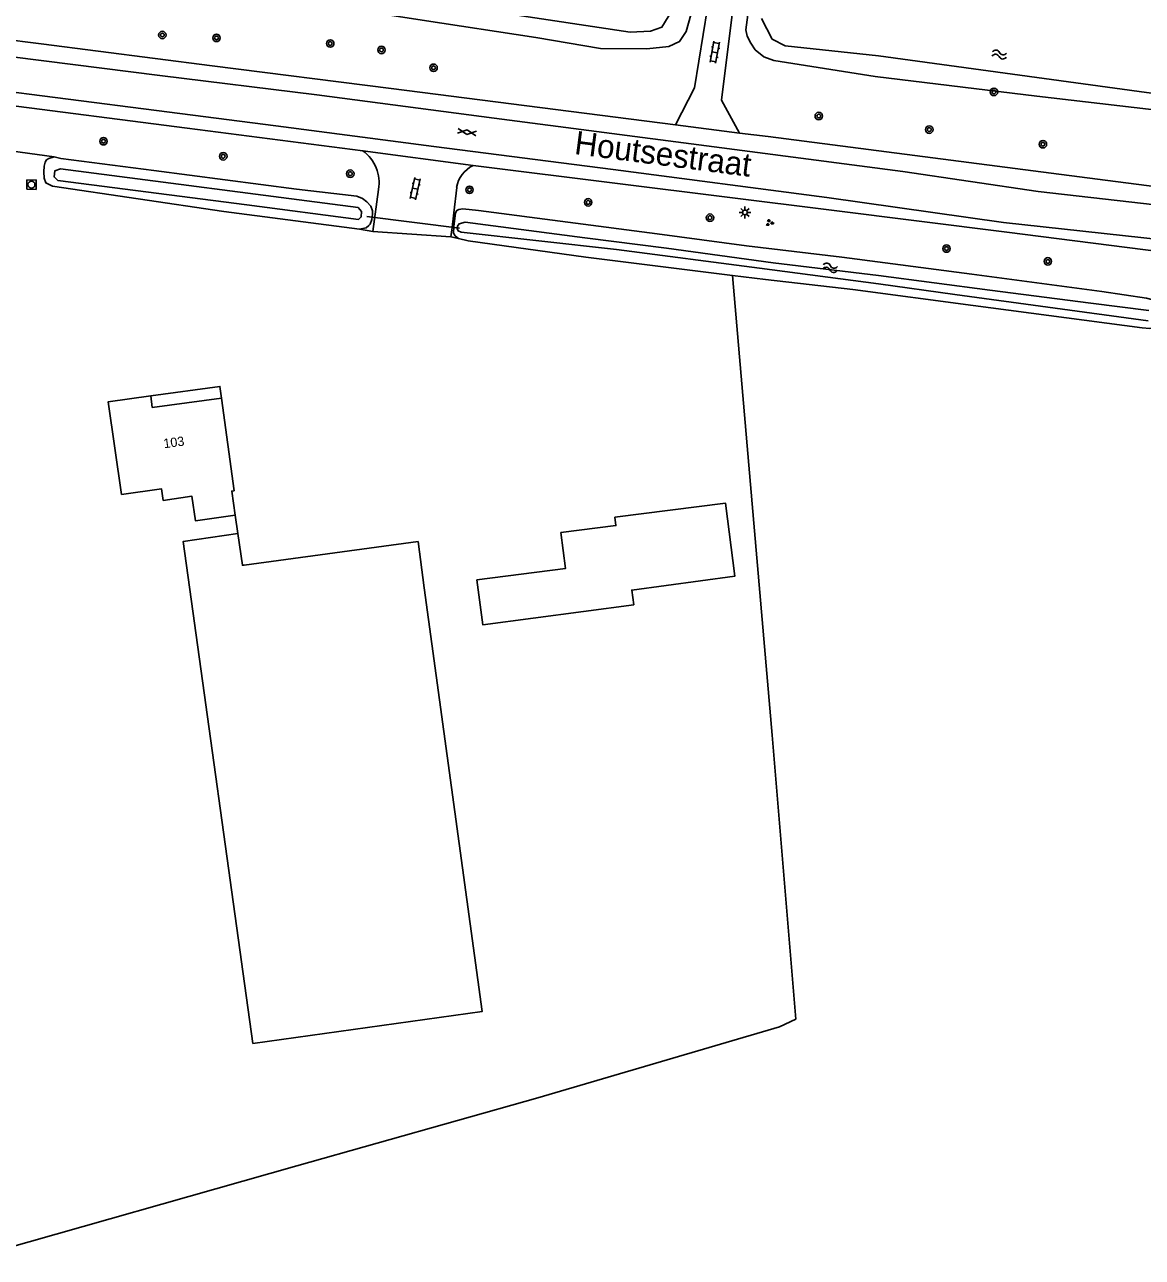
# Model space of a CAD drawing. Extents: x 133000 to 136000, y 400500 to 403500.
# Drawn here: x 134875.6 to 134995, y 402368.1 to 402499.8 of the extents above; entities that cross this region are included whole.
import ezdxf

# ---------------------------------------------------------------- set-up
doc = ezdxf.new("R2010")
doc.units = 0
for name, color, linetype in [('gg-afsc-draadraster', 7, 'Continuous'), ('gg-afsc-lijn draadraster', 7, 'Continuous'), ('gg-afsc-muur', 7, 'Continuous'), ('gg-anno-huisnummerreeks BGT', 7, 'Continuous'), ('gg-anno-openbare ruimte label', 7, 'Continuous'), ('gg-bbg-bijgebouw', 7, 'Continuous'), ('gg-bbg-gedigitaliseerde bijgebouw', 7, 'Continuous'), ('gg-bbg-hoofdgebouw', 7, 'Continuous'), ('gg-bbg-onder overbouw', 7, 'Continuous'), ('gg-bbg-pand overbouw', 7, 'Continuous'), ('gg-knt-verharding', 7, 'Continuous'), ('gg-knt-verharding nz', 7, 'Continuous'), ('gg-kntw-waterlijn', 7, 'Continuous'), ('gg-kwrk-duiker nz buis', 7, 'Continuous'), ('gt-grn-weggrens', 7, 'Continuous'), ('gt-symb-boom', 7, 'Continuous'), ('gt-symb-gesloten verharding', 7, 'Continuous'), ('gt-symb-groenvak', 7, 'Continuous'), ('gt-symb-klinker verharding', 7, 'Continuous'), ('gt-symb-lichtmast', 7, 'Continuous'), ('gt-symb-rioolschacht', 7, 'Continuous'), ('gt-symb-watersymbool', 7, 'Continuous'), ('gx-grn-maaiveld', 7, 'Continuous')]:
    doc.layers.add(name, color=color, linetype=linetype)

# ---------------------------------------------------------------- blocks, each defined once
blk = doc.blocks.new('gt0-BOOM')
at = {"layer": 'gt-symb-boom'}
for radius in [0.4, 0.2]:
    blk.add_circle((0, 0), radius, dxfattribs=at)
blk = doc.blocks.new('gt0-KL1')
at = {"layer": 'gt-symb-klinker verharding'}
for p, q in [((-1.15, 0.3), (1.15, 0.3)), ((-1, -0.3), (-1, 0.3)), ((-0.5, 0.3), (-0.5, 0.45)), ((0, -0.3), (0, 0.3)), ((0.5, 0.3), (0.5, 0.45)), ((1, -0.3), (1, 0.3)), ((-1.15, -0.3), (1.15, -0.3)), ((-0.5, -0.45), (-0.5, -0.3)), ((0.5, -0.45), (0.5, -0.3))]:
    blk.add_line(p, q, dxfattribs=at)
blk = doc.blocks.new('gt0-WA')
at = {"layer": 'gt-symb-watersymbool'}
for centre, start, end in [((-0.32, 0.02), 28.0725, 151.9275), ((0.43, 0.42), 208.0725, 331.9275), ((-0.32, -0.43), 28.0725, 151.9275), ((0.43, -0.03), 208.0725, 331.9275)]:
    blk.add_arc(centre, 0.425, start, end, dxfattribs=at)
blk = doc.blocks.new('gt0-LMAST')
at = {"layer": 'gt-symb-lichtmast'}
for p, q in [((-0.18, 0.17), (-0.45, 0.44)), ((-0.01, 0.25), (-0.01, 0.62)), ((0.17, 0.17), (0.44, 0.44)), ((-0.26, 0), (-0.63, 0)), ((-0.18, -0.18), (-0.45, -0.45)), ((-0.01, -0.25), (-0.01, -0.63)), ((0.44, -0.45), (0.17, -0.18)), ((0.24, 0), (0.62, 0))]:
    blk.add_line(p, q, dxfattribs=at)
blk.add_circle((-0.01, 0), 0.25, dxfattribs=at)
blk = doc.blocks.new('gt0-GRVAK')
at = {"layer": 'gt-symb-groenvak'}
for p, q in [((-0.11, 0.19), (-0.23, 0.24)), ((-0.18, 0.15), (0.09, 0.15)), ((-0.09, 0.21), (-0.16, 0.32)), ((-0.05, 0.21), (-0.05, 0.39)), ((0, 0.21), (0.06, 0.32)), ((0.01, 0.19), (0.13, 0.24)), ((0.26, -0.05), (0.2, 0.06)), ((0.3, -0.05), (0.3, 0.13)), ((0.35, -0.05), (0.41, 0.06)), ((-0.25, -0.23), (-0.36, -0.18)), ((-0.32, -0.26), (-0.05, -0.26)), ((-0.23, -0.21), (-0.29, -0.1)), ((-0.18, -0.2), (-0.18, -0.02)), ((-0.14, -0.21), (-0.07, -0.1)), ((-0.12, -0.23), (0, -0.18)), ((0.24, -0.07), (0.12, -0.02)), ((0.17, -0.11), (0.44, -0.11)), ((0.37, -0.07), (0.49, -0.02))]:
    blk.add_line(p, q, dxfattribs=at)
blk = doc.blocks.new('gt0-RS')
at = {"layer": 'gt-symb-rioolschacht'}
blk.add_lwpolyline([(-0.5, -0.5), (0.5, -0.5), (0.5, 0.5), (-0.5, 0.5)], close=True, dxfattribs=at)
blk.add_circle((0, 0), 0.375, dxfattribs=at)
blk = doc.blocks.new('gt0-GESVH1')
at = {"layer": 'gt-symb-gesloten verharding'}
for p, q in [((-0.99, -0.26), (0.01, 0.24)), ((0.01, -0.26), (-0.99, 0.24)), ((0.01, 0.24), (1.01, -0.26)), ((1.01, 0.24), (0.01, -0.26))]:
    blk.add_line(p, q, dxfattribs=at)

msp = doc.modelspace()

# ---------------------------------------------------------------- linework, layer by layer
at = {"layer": 'gg-afsc-draadraster'}
msp.add_lwpolyline([(134860.73, 402443.99), (134865.22, 402406.29), (134870.28, 402368.08), (134904.7, 402377.85), (134930.42, 402385.11), (134956.24, 402392.71)], dxfattribs=at)
at = {"layer": 'gg-afsc-lijn draadraster'}
msp.add_lwpolyline([(134860.73, 402443.99), (134865.22, 402406.29), (134870.28, 402368.08), (134904.7, 402377.85), (134930.42, 402385.11), (134956.24, 402392.71)], dxfattribs=at)
at = {"layer": 'gg-afsc-muur'}
msp.add_line((134898.39, 402445.4), (134898.11, 402447.38), dxfattribs=at)
at = {"layer": 'gg-bbg-bijgebouw'}
for points in [[(134918.31, 402439.6), (134924.49, 402394.34), (134899.99, 402390.94), (134892.55, 402444.57), (134898.39, 402445.4)], [(134898.39, 402445.4), (134898.88, 402442.02), (134899.06, 402442.05)], [(134899.06, 402442.05), (134917.64, 402444.55), (134918.31, 402439.6)]]:
    msp.add_lwpolyline(points, dxfattribs=at)
at = {"layer": 'gg-bbg-gedigitaliseerde bijgebouw'}
msp.add_lwpolyline([(134923.91, 402440.47), (134924.57, 402435.64), (134940.68, 402437.81), (134940.47, 402439.37), (134951.47, 402440.85), (134950.47, 402448.66), (134938.67, 402447.16), (134938.78, 402446.26), (134932.91, 402445.51), (134933.4, 402441.68), (134923.91, 402440.47)], dxfattribs=at)
at = {"layer": 'gg-bbg-hoofdgebouw'}
msp.add_line((134896.65, 402459.89), (134897.99, 402449.98), dxfattribs=at)
for points in [[(134885.26, 402454.54), (134884.55, 402459.49), (134889.1, 402460.14)], [(134885.26, 402454.54), (134885.97, 402449.59), (134890.23, 402450.2), (134890.41, 402448.96), (134893.48, 402449.4), (134893.85, 402446.77), (134898.11, 402447.38)], [(134898.11, 402447.38), (134897.74, 402449.95), (134897.99, 402449.98)]]:
    msp.add_lwpolyline(points, dxfattribs=at)
at = {"layer": 'gg-bbg-onder overbouw'}
msp.add_lwpolyline([(134889.1, 402460.14), (134889.25, 402458.89), (134896.65, 402459.89)], dxfattribs=at)
at = {"layer": 'gg-bbg-pand overbouw'}
msp.add_lwpolyline([(134889.1, 402460.14), (134896.48, 402461.14), (134896.65, 402459.89)], dxfattribs=at)
at = {"layer": 'gg-knt-verharding'}
for p, q in [((134945.14, 402489.07), (134951.97, 402488.2)), ((134923.52, 402484.74), (134911.75, 402486.3)), ((134913.41, 402482.18), (134912.82, 402477.67))]:
    msp.add_line(p, q, dxfattribs=at)
for points in [[(134781.21, 402508.59), (134806.4, 402506.38), (134823.74, 402504.43), (134841.44, 402502.26), (134859.23, 402500.02), (134877.36, 402497.72), (134895.64, 402495.38), (134914.77, 402492.96), (134945.14, 402489.07)], [(134949.03, 402504.47), (134947.19, 402493.05), (134945.14, 402489.07)], [(134951.97, 402488.2), (134950.05, 402491.72), (134951.6, 402504.05), (134949.03, 402504.47)], [(134911.75, 402486.3), (134892.99, 402488.71), (134872.46, 402491.36), (134827.67, 402497.09), (134827.55, 402497.1)], [(135055.99, 402474.83), (135034.41, 402477.56), (135014.51, 402480.13), (134992.17, 402483.04), (134955.04, 402487.82), (134951.97, 402488.2)], [(134923.52, 402484.74), (134939.25, 402482.79), (134961.8, 402479.95), (134980.56, 402477.63), (134997.03, 402475.51)]]:
    msp.add_lwpolyline(points, dxfattribs=at)
for centre, radius, start, end in [((134909.3, 402482.92), 4.18, 349.8813, 54.0475), ((134924.86, 402481.91), 3.13, 115.3582, 171.3231)]:
    msp.add_arc(centre, radius, start, end, dxfattribs=at)
at = {"layer": 'gg-knt-verharding nz'}
for points in [[(135055.72, 402472.87), (135042.19, 402474.64), (135021.47, 402477.36), (135004.83, 402479.58), (134983.91, 402481.95), (134969.42, 402484.09), (134948.45, 402486.83), (134925.77, 402489.78), (134906.83, 402492.27), (134890.06, 402494.36), (134864.93, 402497.53), (134850.23, 402499.39), (134833.48, 402501.49), (134816.89, 402503.36), (134798.14, 402505.33), (134781.03, 402506.62)], [(135055.24, 402469.33), (135039.74, 402471.33), (135018.48, 402474.04), (134999.43, 402476.55), (134980.2, 402478.64), (134961.33, 402481.3), (134938.5, 402484.3), (134919.31, 402486.77), (134902.43, 402488.98), (134889.68, 402490.61), (134870.77, 402493.04), (134855.94, 402494.91), (134837.14, 402497.36), (134822.27, 402499.14), (134807.48, 402500.77), (134794.76, 402502.03), (134780.72, 402503.05)]]:
    msp.add_lwpolyline(points, dxfattribs=at)
at = {"layer": 'gg-kntw-waterlijn'}
for points in [[(134889.82, 402505.85), (134913.3, 402503.08), (134940.29, 402498.99), (134942.49, 402499.09), (134943.7, 402499.53), (134944.38, 402500.61), (134945.06, 402501.7), (134945.13, 402502.43)], [(135059.66, 402486.96), (135059.3, 402486.04), (135058.14, 402484.84), (135056.76, 402484.47), (135050.88, 402485.25), (135018.76, 402489.72), (134995.47, 402492.53), (134966.85, 402496.47), (134956.87, 402497.51), (134955.49, 402498.24), (134954.34, 402500.45)]]:
    msp.add_lwpolyline(points, dxfattribs=at)
at = {"layer": 'gg-kwrk-duiker nz buis'}
msp.add_line((134922.07, 402478.05), (134912.18, 402479.3), dxfattribs=at)
at = {"layer": 'gt-grn-weggrens'}
msp.add_line((134912.82, 402477.67), (134921.16, 402477.13), dxfattribs=at)
at = {"layer": 'gx-grn-maaiveld'}
for p, q in [((134873.32, 402486.4), (134878.76, 402485.65)), ((134911.4, 402477.94), (134912.82, 402477.67)), ((134921.16, 402477.13), (134921.96, 402476.93))]:
    msp.add_line(p, q, dxfattribs=at)
for points in [[(134944.6, 402508.44), (134945.59, 402507.95), (134946.59, 402507.15), (134947.12, 402506.51), (134947.32, 402505.13), (134946.77, 402500.82), (134946.3, 402499.07), (134945.58, 402497.99), (134944.42, 402497.46), (134942.09, 402497.19), (134937.14, 402497.23), (134930.21, 402498.4), (134918.07, 402500.28), (134909.32, 402501.63), (134889.59, 402504.23)], [(135059.65, 402493.44), (135060.42, 402493.1), (135060.89, 402492.82), (135061.24, 402492.02), (135061.37, 402490.47), (135060.72, 402485.85), (135060.23, 402484.39), (135059.58, 402483.57), (135058.83, 402482.89), (135058.17, 402482.71), (135056.65, 402482.71), (135047.93, 402483.99), (135004.56, 402489.72), (134983.74, 402492.13), (134966.49, 402494.24), (134955.66, 402495.95), (134954.59, 402496.34), (134953.66, 402497.11), (134953.2, 402497.8), (134952.81, 402498.54), (134952.67, 402499.25), (134953.28, 402503.79)], [(134878.76, 402485.65), (134878.21, 402485.49), (134877.93, 402485.33), (134877.79, 402485.11), (134877.71, 402484.67), (134877.67, 402484.05), (134877.7, 402483.37), (134877.88, 402482.88), (134878.58, 402482.53), (134896.9, 402479.82), (134911.4, 402477.94)], [(134878.76, 402485.65), (134879.48, 402485.5), (134889.42, 402484.22), (134904.66, 402482.22), (134911.1, 402481.45), (134911.7, 402481.2), (134912.17, 402480.86), (134912.58, 402480.4), (134912.76, 402479.88), (134912.78, 402479.52), (134912.7, 402478.95), (134912.54, 402478.48), (134912.37, 402478.33), (134912.11, 402478.09), (134911.4, 402477.94)], [(134911.61, 402479.82), (134911.57, 402479.25), (134911.28, 402478.97), (134899.34, 402480.52), (134879.14, 402483.15), (134878.75, 402483.51), (134878.85, 402484.17), (134879.44, 402484.37), (134911.24, 402480.24), (134911.61, 402479.82)], [(134921.77, 402482.38), (134921.46, 402479.68), (134921.27, 402478.11), (134921.16, 402477.13)], [(134921.96, 402476.93), (134921.59, 402477.21), (134921.42, 402477.49), (134921.45, 402478.21), (134921.63, 402479.69), (134921.78, 402479.94), (134922, 402480.03), (134922.44, 402480.09), (134924.11, 402479.93), (134943.18, 402477.45), (134952.72, 402476.14), (134962.9, 402474.93), (134976.79, 402473.14), (134990.7, 402471.29), (134995.47, 402470.57), (134996.14, 402470.39), (134996.51, 402470.22), (134996.79, 402469.83), (134996.97, 402469.27), (134997.04, 402468.82), (134997.02, 402468.49), (134996.91, 402468.04), (134996.64, 402467.63), (134996.37, 402467.38)], [(134995.66, 402468.13), (134974.98, 402470.95), (134966.85, 402472.11), (134954.11, 402473.77), (134938.83, 402475.75), (134922.24, 402477.63), (134921.92, 402477.76), (134921.81, 402477.99), (134921.85, 402478.26), (134922.03, 402478.49), (134922.68, 402478.67), (134935.45, 402477.01), (134944.17, 402475.89), (134955.57, 402474.32), (134966.83, 402473), (134978.73, 402471.42), (134989.51, 402470.04), (134995.73, 402469.26)], [(134921.96, 402476.93), (134923.01, 402476.67), (134935.55, 402474.93), (134951.24, 402473)], [(134996.37, 402467.38), (134995.84, 402467.33), (134994.99, 402467.4), (134976.94, 402469.78), (134964.09, 402471.47), (134954.76, 402472.55), (134951.24, 402473)], [(134951.24, 402473), (134953.34, 402448.6), (134955.46, 402423.86), (134958, 402393.54), (134956.24, 402392.71)]]:
    msp.add_lwpolyline(points, dxfattribs=at)

# ---------------------------------------------------------------- block references
at = {"layer": 'gt-symb-boom'}
for p in [(134890.32, 402498.68), (134896.11, 402498.37), (134908.26, 402497.77), (134913.73, 402497.08), (134919.3, 402495.18), (134979.17, 402492.6), (134960.45, 402490.02), (134972.26, 402488.57), (134884.03, 402487.33), (134984.4, 402487.01), (134896.83, 402485.72), (134910.4, 402483.86), (134923.14, 402482.14), (134935.82, 402480.8), (134948.83, 402479.16), (134974.1, 402475.86), (134984.93, 402474.49)]:
    msp.add_blockref('gt0-BOOM', p, dxfattribs=at)
at = {"layer": 'gt-symb-gesloten verharding', "rotation": -7.295560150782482}
msp.add_blockref('gt0-GESVH1', (134922.86, 402488.31), dxfattribs=at)
at = {"layer": 'gt-symb-groenvak'}
msp.add_blockref('gt0-GRVAK', (134955.18, 402478.61), dxfattribs=at)
at = {"layer": 'gt-symb-klinker verharding'}
for p, rotation in [((134949.34, 402496.84), -100.19720557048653), ((134917.33, 402482.26), 77.82524886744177)]:
    msp.add_blockref('gt0-KL1', p, dxfattribs=dict(at, rotation=rotation))
at = {"layer": 'gt-symb-lichtmast'}
msp.add_blockref('gt0-LMAST', (134952.57, 402479.72), dxfattribs=at)
at = {"layer": 'gt-symb-rioolschacht', "rotation": -0.9739344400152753}
msp.add_blockref('gt0-RS', (134876.34, 402482.69), dxfattribs=at)
at = {"layer": 'gt-symb-watersymbool'}
for p, rotation in [((134979.69, 402496.6), -4.701808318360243), ((134961.61, 402473.82), -7.465974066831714)]:
    msp.add_blockref('gt0-WA', p, dxfattribs=dict(at, rotation=rotation))

# ---------------------------------------------------------------- texts
at = {"layer": 'gg-anno-huisnummerreeks BGT'}
msp.add_text('103', height=1, rotation=7.7, dxfattribs=at).set_placement((134890.51, 402454.52))
at = {"layer": 'gg-anno-openbare ruimte label'}
msp.add_text('Houtsestraat', height=2.5, rotation=352.6, dxfattribs=at).set_placement((134934.26, 402485.97))

doc.saveas('drawing.dxf')
